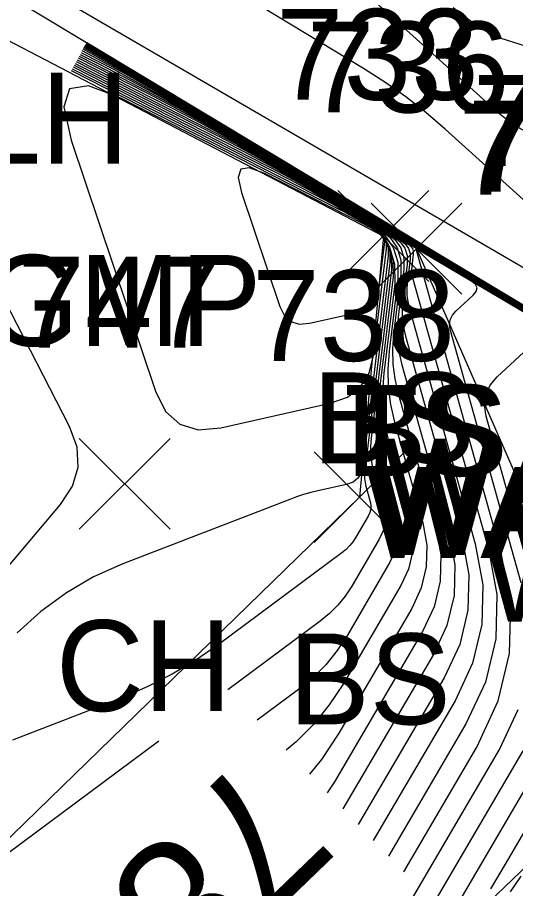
# Model space of a CAD drawing. Extents: x 1650836 to 1652450, y 332578 to 333908.
# Drawn here: x 1652100.04 to 1652111.01, y 332727.09 to 332746.27 of the extents above; entities that cross this region are included whole.
import ezdxf

# ---------------------------------------------------------------- set-up
doc = ezdxf.new("R2010")
doc.units = 0
for name, color, linetype in [('D_A', 7, 'Continuous'), ('D_C', 7, 'Continuous'), ('D_I', 7, 'Continuous'), ('DHW', 7, 'Continuous'), ('L_A', 7, 'Continuous'), ('L_I', 7, 'Continuous'), ('L_TIC', 7, 'Continuous'), ('LAWE', 7, 'Continuous'), ('LELB', 7, 'Continuous'), ('LSOGCMA', 7, 'Continuous'), ('LSOGCMA_T', 7, 'Continuous'), ('LSOGCMI', 7, 'Continuous')]:
    doc.layers.add(name, color=color, linetype=linetype)

msp = doc.modelspace()

# ---------------------------------------------------------------- linework, layer by layer
at = {"layer": 'DHW'}
for points in [[(1652082.217, 332757.601), (1652081.771, 332756.62), (1652097.689, 332748.051), (1652112.113, 332739.371), (1652112.479, 332739.998)], [(1652112.479, 332739.998), (1652082.217, 332757.601)]]:
    msp.add_lwpolyline(points, dxfattribs=at)
at = {"layer": 'L_TIC'}
for points in [[(1652107.096, 332740.456), (1652109.096, 332742.456)], [(1652109.096, 332740.456), (1652107.096, 332742.456)], [(1652107.826, 332740.177), (1652109.826, 332742.177)], [(1652109.826, 332740.177), (1652107.826, 332742.177)], [(1652107.826, 332740.177), (1652109.826, 332742.177)], [(1652109.826, 332740.177), (1652107.826, 332742.177)], [(1652101.403, 332735.001), (1652103.403, 332737.001)], [(1652103.403, 332735.001), (1652101.403, 332737.001)], [(1652106.571, 332734.708), (1652108.571, 332736.708)], [(1652108.571, 332734.708), (1652106.571, 332736.708)]]:
    msp.add_lwpolyline(points, dxfattribs=at)
at = {"layer": 'LAWE'}
msp.add_lwpolyline([(1652113.729, 332729.971), (1652105.001, 332721.607), (1652097.708, 332720.127), (1652089.433, 332715.148), (1652085.656, 332707.437), (1652080.101, 332708.542), (1652073.451, 332709.446), (1652072.158, 332720.813), (1652060.852, 332721.144), (1652052.615, 332711.419), (1652043.802, 332704.554), (1652032.724, 332702.068), (1652025.188, 332702.458), (1652014.024, 332714.079), (1651995.915, 332712.612)], dxfattribs=at)
at = {"layer": 'LELB'}
for points in [[(1652083.698, 332755.279), (1652086.382, 332753.968), (1652097.265, 332747.108), (1652108.096, 332741.456), (1652107.571, 332735.708), (1652094.748, 332723.239), (1652088.748, 332717.173), (1652080.101, 332708.542)], [(1652116.628, 332740.198), (1652114.921, 332737.569), (1652108.826, 332741.177)], [(1652108.826, 332741.177), (1652113.729, 332729.971)]]:
    msp.add_lwpolyline(points, dxfattribs=at)
at = {"layer": 'LSOGCMA'}
for points in [[(1652111.36, 332739.728), (1652110.827, 332740.049), (1652110.294, 332740.37), (1652109.761, 332740.691), (1652109.227, 332741.012), (1652104.976, 332743.568), (1652104.517, 332743.844), (1652104.059, 332744.12), (1652103.6, 332744.397), (1652103.142, 332744.674), (1652101.534, 332745.647)], [(1652101.359, 332745.337), (1652103.422, 332744.286), (1652103.95, 332744.011), (1652104.473, 332743.726), (1652104.99, 332743.432), (1652105.503, 332743.129), (1652107.991, 332741.623), (1652108.235, 332741.431), (1652108.398, 332741.199), (1652108.48, 332740.928), (1652108.481, 332740.618), (1652108.322, 332739.296), (1652108.299, 332738.966), (1652108.307, 332738.64), (1652108.349, 332738.315), (1652108.422, 332737.994), (1652109.252, 332735.03), (1652109.36, 332734.437), (1652109.347, 332733.859), (1652109.213, 332733.298), (1652108.958, 332732.751), (1652107.019, 332729.441), (1652106.863, 332729.203)], [(1652110.895, 332727.02), (1652111.128, 332727.366)]]:
    msp.add_lwpolyline(points, dxfattribs=at)
at = {"layer": 'LSOGCMI'}
for points in [[(1652123.382, 332742.833), (1652122.602, 332743.12), (1652121.82, 332743.401), (1652117.687, 332744.868), (1652117.338, 332744.951), (1652117.001, 332744.948), (1652116.677, 332744.857), (1652116.365, 332744.681), (1652115.141, 332743.8), (1652114.827, 332743.611), (1652114.495, 332743.483), (1652114.145, 332743.417), (1652113.778, 332743.412), (1652112.085, 332743.53), (1652111.691, 332743.589), (1652111.322, 332743.709), (1652110.98, 332743.891), (1652110.664, 332744.134), (1652105.489, 332748.805)], [(1652125.873, 332740.904), (1652118.04, 332743.686), (1652117.524, 332743.809), (1652117.025, 332743.803), (1652116.545, 332743.669), (1652116.083, 332743.408), (1652113.654, 332741.66), (1652113.506, 332741.571), (1652113.35, 332741.511), (1652113.186, 332741.48), (1652113.014, 332741.478), (1652112.308, 332741.527), (1652112.138, 332741.552), (1652111.978, 332741.604), (1652111.83, 332741.683), (1652111.693, 332741.788), (1652109.454, 332743.81), (1652109.029, 332744.175), (1652108.588, 332744.52), (1652108.131, 332744.843), (1652107.659, 332745.145), (1652102.89, 332748.036)], [(1652127.801, 332742.088), (1652121.119, 332744.68), (1652120.707, 332744.838), (1652120.293, 332744.993), (1652119.878, 332745.146), (1652119.463, 332745.295), (1652117.334, 332746.051), (1652117.152, 332746.094), (1652116.977, 332746.092), (1652116.809, 332746.045), (1652116.647, 332745.953), (1652116.011, 332745.496), (1652115.847, 332745.398), (1652115.675, 332745.331), (1652115.493, 332745.297), (1652115.302, 332745.294), (1652111.862, 332745.533), (1652111.243, 332745.625), (1652110.666, 332745.814), (1652110.13, 332746.099), (1652109.634, 332746.479)], [(1652111.315, 332739.708), (1652109.995, 332740.503), (1652109.7, 332740.681), (1652109.405, 332740.859), (1652109.109, 332741.037), (1652108.813, 332741.215), (1652107.562, 332741.967), (1652107.255, 332742.152), (1652106.948, 332742.337), (1652106.641, 332742.522), (1652106.334, 332742.708), (1652102.607, 332744.962), (1652102.111, 332745.256), (1652101.61, 332745.541), (1652101.507, 332745.598)], [(1652112.591, 332738.955), (1652110.595, 332740.158), (1652110.148, 332740.427), (1652109.701, 332740.696), (1652109.254, 332740.965), (1652108.807, 332741.234), (1652106.913, 332742.372), (1652106.449, 332742.652), (1652105.985, 332742.932), (1652105.521, 332743.212), (1652105.057, 332743.492), (1652102.096, 332745.284), (1652101.651, 332745.547), (1652101.52, 332745.622)], [(1652111.194, 332739.813), (1652110.596, 332740.173), (1652109.997, 332740.533), (1652109.399, 332740.893), (1652108.8, 332741.253), (1652106.078, 332742.89), (1652105.55, 332743.208), (1652105.022, 332743.526), (1652104.494, 332743.845), (1652103.967, 332744.163), (1652101.584, 332745.605), (1652101.529, 332745.637)], [(1652111.037, 332739.939), (1652110.59, 332740.207), (1652110.144, 332740.476), (1652109.698, 332740.744), (1652103.874, 332744.246), (1652103.485, 332744.48), (1652103.095, 332744.715), (1652102.706, 332744.95), (1652102.318, 332745.185), (1652101.539, 332745.655)], [(1652111.246, 332739.828), (1652110.887, 332740.044), (1652110.528, 332740.261), (1652110.168, 332740.477), (1652102.772, 332744.924), (1652102.452, 332745.116), (1652102.132, 332745.309), (1652101.813, 332745.502), (1652101.544, 332745.664)], [(1652111.184, 332739.881), (1652110.911, 332740.045), (1652110.639, 332740.209), (1652101.67, 332745.602), (1652101.55, 332745.674)], [(1652111.109, 332739.942), (1652101.556, 332745.685)], [(1652111.579, 332739.674), (1652101.563, 332745.697)], [(1652112.05, 332739.407), (1652101.569, 332745.708)], [(1652101.403, 332745.416), (1652102.363, 332744.927), (1652103.011, 332744.589), (1652103.652, 332744.24), (1652104.287, 332743.88), (1652104.915, 332743.507), (1652108.322, 332741.446), (1652108.469, 332741.33), (1652108.568, 332741.191), (1652108.617, 332741.027), (1652108.618, 332740.839), (1652108.522, 332740.041), (1652108.508, 332739.842), (1652108.513, 332739.645), (1652108.538, 332739.449), (1652108.582, 332739.255), (1652109.83, 332734.797), (1652109.975, 332734), (1652109.957, 332733.224), (1652109.777, 332732.469), (1652109.435, 332731.735), (1652107.541, 332728.501)], [(1652101.426, 332745.455), (1652101.834, 332745.247), (1652102.542, 332744.879), (1652103.242, 332744.497), (1652103.936, 332744.103), (1652104.622, 332743.697), (1652108.487, 332741.358), (1652108.586, 332741.28), (1652108.652, 332741.186), (1652108.686, 332741.076), (1652108.686, 332740.95), (1652108.622, 332740.414), (1652108.612, 332740.28), (1652108.616, 332740.147), (1652108.632, 332740.016), (1652108.662, 332739.885), (1652110.119, 332734.68), (1652110.283, 332733.781), (1652110.263, 332732.906), (1652110.06, 332732.054), (1652109.673, 332731.226), (1652107.875, 332728.155)], [(1652101.448, 332745.495), (1652101.499, 332745.469), (1652102.17, 332745.119), (1652102.834, 332744.758), (1652103.491, 332744.384), (1652104.142, 332743.999), (1652108.653, 332741.27), (1652108.703, 332741.23), (1652108.737, 332741.182), (1652108.754, 332741.125), (1652108.754, 332741.061), (1652108.721, 332740.786), (1652108.717, 332740.718), (1652108.718, 332740.65), (1652108.727, 332740.583), (1652108.742, 332740.516), (1652110.408, 332734.564), (1652110.59, 332733.563), (1652110.568, 332732.588), (1652110.342, 332731.64), (1652109.912, 332730.718), (1652108.209, 332727.809)], [(1652108.543, 332727.463), (1652110.15, 332730.209), (1652110.624, 332731.225), (1652110.874, 332732.27), (1652110.898, 332733.344), (1652110.698, 332734.447), (1652108.822, 332741.146), (1652108.821, 332741.152), (1652108.821, 332741.159), (1652108.823, 332741.172), (1652108.823, 332741.175), (1652108.822, 332741.177), (1652108.82, 332741.18), (1652108.818, 332741.181), (1652103.631, 332744.32), (1652103.031, 332744.675), (1652102.426, 332745.019), (1652101.815, 332745.352), (1652101.469, 332745.532)], [(1652111.129, 332733.824), (1652109.573, 332739.381), (1652109.554, 332739.5), (1652109.568, 332739.61), (1652109.614, 332739.712), (1652109.693, 332739.804), (1652110.071, 332740.153), (1652110.14, 332740.238), (1652110.158, 332740.318), (1652110.124, 332740.392), (1652110.039, 332740.461), (1652109.396, 332740.849), (1652109.252, 332740.935), (1652109.108, 332741.022), (1652108.964, 332741.109), (1652108.82, 332741.195), (1652108.21, 332741.562), (1652108.06, 332741.652), (1652107.911, 332741.742), (1652107.761, 332741.833), (1652107.611, 332741.923), (1652103.119, 332744.641), (1652102.571, 332744.966), (1652102.018, 332745.28), (1652101.49, 332745.568)], [(1652101.292, 332745.218), (1652105.009, 332743.325), (1652105.358, 332743.143), (1652105.703, 332742.955), (1652106.045, 332742.761), (1652106.383, 332742.561), (1652107.729, 332741.746), (1652108.018, 332741.519), (1652108.211, 332741.245), (1652108.308, 332740.925), (1652108.309, 332740.558), (1652107.968, 332737.724), (1652107.947, 332737.425), (1652107.955, 332737.129), (1652107.992, 332736.835), (1652108.059, 332736.543), (1652108.384, 332735.38), (1652108.437, 332735.093), (1652108.43, 332734.813), (1652108.365, 332734.541), (1652108.242, 332734.277), (1652107.304, 332732.674), (1652107.081, 332732.334), (1652106.828, 332732.021), (1652106.545, 332731.736), (1652106.231, 332731.477), (1652105.321, 332730.801)], [(1652101.314, 332745.258), (1652104.48, 332743.645), (1652104.889, 332743.432), (1652105.293, 332743.212), (1652105.693, 332742.985), (1652106.09, 332742.75), (1652107.667, 332741.796), (1652108.005, 332741.53), (1652108.231, 332741.209), (1652108.344, 332740.834), (1652108.345, 332740.404), (1652108.109, 332738.44), (1652108.08, 332738.036), (1652108.091, 332737.634), (1652108.142, 332737.235), (1652108.232, 332736.839), (1652108.674, 332735.263), (1652108.744, 332734.874), (1652108.736, 332734.495), (1652108.648, 332734.127), (1652108.481, 332733.768), (1652107.209, 332731.596), (1652106.907, 332731.135), (1652106.564, 332730.711), (1652106.18, 332730.324), (1652105.958, 332730.141)], [(1652101.336, 332745.297), (1652103.951, 332743.966), (1652104.419, 332743.722), (1652104.883, 332743.469), (1652105.342, 332743.208), (1652105.796, 332742.939), (1652107.825, 332741.712), (1652108.118, 332741.481), (1652108.313, 332741.204), (1652108.412, 332740.879), (1652108.413, 332740.507), (1652108.222, 332738.923), (1652108.194, 332738.529), (1652108.205, 332738.137), (1652108.254, 332737.749), (1652108.342, 332737.363), (1652108.963, 332735.146), (1652109.052, 332734.655), (1652109.041, 332734.177), (1652108.93, 332733.712), (1652108.719, 332733.26), (1652107.114, 332730.518), (1652106.733, 332729.936), (1652106.47, 332729.611)], [(1652101.381, 332745.376), (1652102.893, 332744.606), (1652103.481, 332744.3), (1652104.063, 332743.983), (1652104.639, 332743.656), (1652105.209, 332743.318), (1652108.156, 332741.535), (1652108.352, 332741.381), (1652108.483, 332741.195), (1652108.549, 332740.978), (1652108.549, 332740.728), (1652108.422, 332739.668), (1652108.403, 332739.404), (1652108.41, 332739.142), (1652108.443, 332738.882), (1652108.502, 332738.624), (1652109.541, 332734.913), (1652109.667, 332734.218), (1652109.652, 332733.542), (1652109.495, 332732.883), (1652109.196, 332732.243), (1652107.207, 332728.847)], [(1652101.247, 332745.14), (1652106.067, 332742.684), (1652106.297, 332742.565), (1652106.523, 332742.441), (1652106.748, 332742.314), (1652106.97, 332742.182), (1652107.855, 332741.647), (1652108.045, 332741.498), (1652108.171, 332741.318), (1652108.235, 332741.107), (1652108.236, 332740.866), (1652107.686, 332736.291), (1652107.68, 332736.204), (1652107.682, 332736.119), (1652107.693, 332736.033), (1652107.712, 332735.949), (1652107.806, 332735.613), (1652107.821, 332735.53), (1652107.819, 332735.449), (1652107.801, 332735.37), (1652107.765, 332735.294), (1652107.494, 332734.83), (1652107.429, 332734.732), (1652107.356, 332734.642), (1652107.274, 332734.559), (1652107.183, 332734.484), (1652104.461, 332732.461), (1652103.966, 332732.118), (1652103.451, 332731.811), (1652102.916, 332731.539), (1652102.362, 332731.303), (1652099.932, 332730.362)], [(1652101.224, 332745.1), (1652106.597, 332742.364), (1652106.766, 332742.276), (1652106.934, 332742.184), (1652107.1, 332742.09), (1652107.264, 332741.993), (1652107.918, 332741.597), (1652108.058, 332741.487), (1652108.152, 332741.354), (1652108.199, 332741.198), (1652108.199, 332741.02), (1652107.642, 332736.384), (1652107.605, 332736.239), (1652107.534, 332736.125), (1652107.428, 332736.042), (1652107.287, 332735.991), (1652106.655, 332735.849), (1652106.497, 332735.81), (1652106.342, 332735.766), (1652106.188, 332735.716), (1652106.036, 332735.661), (1652102.364, 332734.239), (1652101.721, 332733.952), (1652101.12, 332733.603), (1652100.558, 332733.192), (1652100.037, 332732.72)], [(1652101.269, 332745.179), (1652105.538, 332743.005), (1652105.827, 332742.854), (1652106.113, 332742.698), (1652106.397, 332742.537), (1652106.677, 332742.371), (1652107.792, 332741.696), (1652108.031, 332741.508), (1652108.191, 332741.282), (1652108.271, 332741.016), (1652108.272, 332740.712), (1652107.827, 332737.007), (1652107.813, 332736.815), (1652107.818, 332736.624), (1652107.842, 332736.434), (1652107.885, 332736.246), (1652108.095, 332735.496), (1652108.129, 332735.311), (1652108.125, 332735.131), (1652108.083, 332734.956), (1652108.004, 332734.785), (1652107.399, 332733.752), (1652107.255, 332733.533), (1652107.092, 332733.331), (1652106.91, 332733.147), (1652106.707, 332732.981), (1652104.675, 332731.47)], [(1652099.642, 332733.958), (1652100.992, 332735.546), (1652101.258, 332735.951), (1652101.379, 332736.373), (1652101.357, 332736.812), (1652101.19, 332737.267), (1652097.446, 332744.54)], [(1652111.567, 332733.174), (1652110.358, 332737.492), (1652110.32, 332737.737), (1652110.349, 332737.963), (1652110.443, 332738.171), (1652110.604, 332738.359), (1652111.38, 332739.077)], [(1652106.757, 332723.498), (1652110.655, 332730.155), (1652111.065, 332731.034)], [(1652103.152, 332730.339), (1652098.91, 332727.186)], [(1652108.209, 332725.062), (1652111.173, 332730.124)], [(1652109.661, 332726.626), (1652111.691, 332730.093)], [(1652110.462, 332727.088), (1652110.787, 332727.633), (1652112.21, 332730.062)]]:
    msp.add_lwpolyline(points, dxfattribs=at)
for points in [[(1652107.451, 332741.866), (1652107.344, 332741.927), (1652107.235, 332741.986), (1652107.126, 332742.043), (1652102.303, 332744.5), (1652101.605, 332744.763), (1652101.192, 332744.695), (1652101.065, 332744.297), (1652101.223, 332743.568), (1652103.079, 332738.044), (1652103.302, 332737.597), (1652103.616, 332737.313), (1652104.022, 332737.192), (1652104.519, 332737.233), (1652106.929, 332737.775), (1652107.306, 332737.913), (1652107.591, 332738.134), (1652107.782, 332738.44), (1652107.881, 332738.83), (1652108.163, 332741.174), (1652108.162, 332741.289), (1652108.132, 332741.39), (1652108.071, 332741.476), (1652107.981, 332741.547), (1652107.557, 332741.803)], [(1652107.803, 332741.643), (1652107.754, 332741.67), (1652107.705, 332741.697), (1652107.655, 332741.723), (1652105.463, 332742.839), (1652105.146, 332742.959), (1652104.959, 332742.928), (1652104.901, 332742.747), (1652104.972, 332742.416), (1652105.816, 332739.905), (1652105.917, 332739.703), (1652106.06, 332739.574), (1652106.244, 332739.518), (1652106.47, 332739.537), (1652107.565, 332739.783), (1652107.737, 332739.846), (1652107.866, 332739.947), (1652107.953, 332740.085), (1652107.998, 332740.263), (1652108.126, 332741.328), (1652108.126, 332741.38), (1652108.112, 332741.426), (1652108.084, 332741.465), (1652108.043, 332741.498), (1652107.851, 332741.614)]]:
    msp.add_lwpolyline(points, close=True, dxfattribs=at)

# ---------------------------------------------------------------- texts
at = {"layer": 'D_A'}
for p in [(1652093.28, 332743.051), (1652108.07, 332734.998), (1652107.904, 332734.433), (1652107.704, 332734.371), (1652110.796, 332733.904), (1652110.285, 332732.967)]:
    msp.add_text('WALLH', height=2, dxfattribs=at).set_placement(p)
at = {"layer": 'D_C'}
msp.add_text('132IN CGMP', height=2, dxfattribs=at).set_placement((1652089.508, 332739.039))
at = {"layer": 'D_I'}
for s, p in [('726', (1652110.062, 332742.998)), ('727', (1652109.952, 332742.433)), ('725', (1652109.751, 332742.371))]:
    msp.add_text(s, height=2, dxfattribs=at).set_placement(p)
at = {"layer": 'L_A'}
for s, p in [('BS', (1652106.537, 332736.456)), ('TS', (1652107.236, 332736.177)), ('BS', (1652107.267, 332736.177)), ('CH', (1652100.891, 332731.001)), ('BS', (1652106.012, 332730.708))]:
    msp.add_text(s, height=2, dxfattribs=at).set_placement(p)
at = {"layer": 'L_I'}
for s, p in [('733', (1652105.733, 332744.456)), ('736', (1652106.409, 332744.177)), ('736', (1652106.409, 332744.177)), ('747', (1652100.041, 332739.001)), ('738', (1652105.209, 332738.708))]:
    msp.add_text(s, height=2, dxfattribs=at).set_placement(p)
at = {"layer": 'LSOGCMA_T'}
for s, rotation, p in [('790', 330.4332, (1652093.449, 332748.532)), ('785', 223.9854, (1652105.063, 332730.099))]:
    msp.add_text(s, height=3, rotation=rotation, dxfattribs=at).set_placement(p)

doc.saveas('drawing.dxf')
